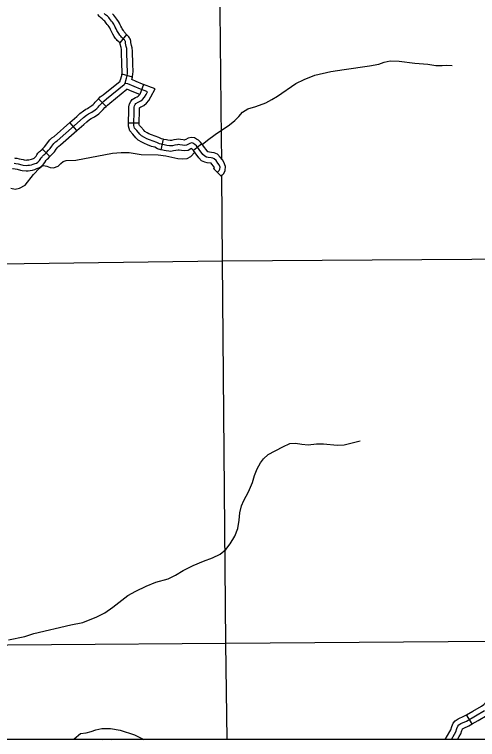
# Model space of a CAD drawing. Extents: x 1377389 to 1380723, y 1168351 to 1170484.
# Drawn here: x 1379157.5 to 1379286.7, y 1168702.1 to 1168904.3 of the extents above; entities that cross this region are included whole.
import ezdxf

# ---------------------------------------------------------------- set-up
doc = ezdxf.new("R2010")
doc.units = 0
doc.layers.add('B_Fill', color=7, linetype='Continuous')
doc.layers.add('B_Text', color=7, linetype='Continuous')

msp = doc.modelspace()

# ---------------------------------------------------------------- linework, layer by layer
at = {"layer": 'B_Fill'}
for p, q in [((1379188.79, 1168898.74), (1379186.92, 1168896.4)), ((1379190.42, 1168886.9), (1379187.52, 1168887.66)), ((1379193.53, 1168884.83), (1379192.49, 1168882.02)), ((1379183.08, 1168878.71), (1379180.96, 1168880.83)), ((1379174.91, 1168871.96), (1379172.92, 1168874.2)), ((1379192.35, 1168874.02), (1379189.35, 1168874.05)), ((1379199.05, 1168869.54), (1379198.38, 1168866.62)), ((1379209.77, 1168868.25), (1379207.43, 1168866.37)), ((1379167.42, 1168864.7), (1379165.3, 1168866.82)), ((1379215.22, 1168859.26), (1379213.1, 1168861.38)), ((1379285.22, 1168706.43), (1379283.7, 1168709.02))]:
    msp.add_line(p, q, dxfattribs=at)
for points in [[(1379215.35, 1168864.03), (1379215.31, 1168869.77), (1379214.57, 1168941.27)], [(1379159.92, 1168862.3), (1379160.81, 1168862.25), (1379161.21, 1168862.27), (1379161.69, 1168862.33), (1379162.23, 1168862.42), (1379162.73, 1168862.57), (1379163.29, 1168862.76), (1379163.66, 1168862.89), (1379163.99, 1168863.11), (1379164.49, 1168863.6), (1379164.72, 1168863.88), (1379164.89, 1168864.19), (1379165, 1168864.45), (1379165.19, 1168864.68), (1379165.35, 1168864.84), (1379165.52, 1168865), (1379165.69, 1168865.16), (1379165.97, 1168865.37), (1379166.44, 1168865.84), (1379167.03, 1168866.46), (1379167.44, 1168866.95), (1379167.93, 1168867.65), (1379168.53, 1168868.35), (1379168.93, 1168868.78), (1379169.46, 1168869.14), (1379175.88, 1168874.81), (1379176.73, 1168875.6), (1379177.62, 1168876.24), (1379178.16, 1168876.61), (1379178.58, 1168876.82), (1379179.07, 1168877.08), (1379180.05, 1168877.78), (1379180.46, 1168878.16), (1379180.82, 1168878.48), (1379181.12, 1168878.85), (1379181.67, 1168879.42), (1379182.46, 1168880.21), (1379183.18, 1168880.79), (1379188.15, 1168884.79), (1379188.3, 1168885.01), (1379188.45, 1168885.48), (1379188.59, 1168885.97), (1379188.79, 1168886.59), (1379188.98, 1168887.31), (1379189.06, 1168887.84), (1379189.08, 1168888.4), (1379189, 1168890.42), (1379188.91, 1168894.03), (1379188.85, 1168894.82), (1379188.7, 1168895.41), (1379188.53, 1168896.3), (1379188.49, 1168896.64), (1379188.45, 1168896.81), (1379188.39, 1168896.93), (1379188.31, 1168897.07), (1379188.2, 1168897.23), (1379188.07, 1168897.39), (1379187.9, 1168897.54), (1379187.68, 1168897.71), (1379187.34, 1168898.05), (1379187.16, 1168898.29), (1379186.95, 1168898.57), (1379186.63, 1168899.03), (1379186.27, 1168899.63), (1379186.12, 1168899.92), (1379185.88, 1168900.32), (1379185.64, 1168900.79), (1379185.44, 1168901.28), (1379185.24, 1168901.64), (1379184.87, 1168902.17), (1379184.59, 1168902.51), (1379184.32, 1168902.89), (1379184.07, 1168903.19), (1379183.8, 1168903.5), (1379183.47, 1168903.83), (1379182.91, 1168904.26), (1379182.55, 1168904.58)], [(1379186.92, 1168896.4), (1379186.68, 1168896.59), (1379186.2, 1168897.07), (1379185.96, 1168897.39), (1379185.74, 1168897.68), (1379185.37, 1168898.21), (1379184.95, 1168898.9), (1379184.8, 1168899.2), (1379184.57, 1168899.59), (1379184.28, 1168900.15), (1379184.08, 1168900.64), (1379183.96, 1168900.86), (1379183.67, 1168901.27), (1379183.41, 1168901.59), (1379183.14, 1168901.96), (1379182.93, 1168902.21), (1379182.71, 1168902.46), (1379182.47, 1168902.7), (1379181.95, 1168903.11), (1379181.55, 1168903.47), (1379181.21, 1168903.77), (1379180.76, 1168904.35)], [(1379188.79, 1168898.74), (1379188.69, 1168898.82), (1379188.48, 1168899.03), (1379188.36, 1168899.2), (1379188.16, 1168899.46), (1379187.89, 1168899.85), (1379187.58, 1168900.35), (1379187.44, 1168900.64), (1379187.19, 1168901.05), (1379187, 1168901.42), (1379186.8, 1168901.92), (1379186.53, 1168902.42), (1379186.07, 1168903.08), (1379185.78, 1168903.43), (1379185.5, 1168903.81), (1379185.21, 1168904.16), (1379184.89, 1168904.53)], [(1379190.42, 1168886.9), (1379190.45, 1168887), (1379190.56, 1168887.7), (1379190.59, 1168888.4), (1379190.5, 1168890.47), (1379190.41, 1168894.11), (1379190.34, 1168895.06), (1379190.17, 1168895.74), (1379190.01, 1168896.52), (1379189.98, 1168896.89), (1379189.86, 1168897.36), (1379189.71, 1168897.64), (1379189.58, 1168897.87), (1379189.39, 1168898.14), (1379189.16, 1168898.43), (1379188.86, 1168898.69), (1379188.79, 1168898.74)], [(1379187.51, 1168887.62), (1379187.57, 1168887.99), (1379187.58, 1168888.4), (1379187.5, 1168890.37), (1379187.42, 1168893.95), (1379187.37, 1168894.57), (1379187.24, 1168895.09), (1379187.04, 1168896.08), (1379187.02, 1168896.29), (1379187, 1168896.31), (1379186.98, 1168896.35), (1379186.93, 1168896.39), (1379186.92, 1168896.4)], [(1379209.91, 1168868.09), (1379211.39, 1168869.33), (1379213.54, 1168870.9), (1379217.51, 1168873.6), (1379219.02, 1168874.81), (1379220.13, 1168875.88), (1379221.16, 1168877.05), (1379222.67, 1168878.04), (1379224.88, 1168878.69), (1379227.64, 1168879.72), (1379229.34, 1168880.59), (1379230.93, 1168881.6), (1379236.07, 1168885.08), (1379238.32, 1168886.24), (1379241.32, 1168887.43), (1379245.76, 1168888.4), (1379249.57, 1168889.03), (1379256.6, 1168890), (1379259.17, 1168890.51), (1379260.71, 1168891.02), (1379262.33, 1168891.37), (1379264.85, 1168891.3), (1379269.27, 1168890.77), (1379272.9, 1168890.47)], [(1379272.9, 1168890.47), (1379275.11, 1168890.15), (1379276.85, 1168890.12), (1379278.04, 1168890.25), (1379279.63, 1168890.08)], [(1379180.96, 1168880.83), (1379181.46, 1168881.33), (1379182.25, 1168881.96), (1379186.96, 1168885.77), (1379187.01, 1168885.92), (1379187.16, 1168886.41), (1379187.34, 1168887), (1379187.52, 1168887.66)], [(1379190.23, 1168886.18), (1379190.42, 1168886.9)], [(1379194.99, 1168884.27), (1379194.51, 1168884.45), (1379193.25, 1168884.94), (1379191.47, 1168885.66), (1379190.23, 1168886.18)], [(1379214.16, 1168860.32), (1379214.68, 1168860.84), (1379214.83, 1168861.22), (1379214.88, 1168861.75), (1379214.61, 1168862.42), (1379214.31, 1168862.88), (1379213.76, 1168863.58), (1379213.26, 1168864.11), (1379212.83, 1168864.31), (1379212.38, 1168864.33), (1379211.6, 1168864.46), (1379211.1, 1168864.58), (1379210.62, 1168864.78), (1379210.12, 1168865.33), (1379209.09, 1168866.69), (1379208.29, 1168867.69), (1379207.89, 1168868.09), (1379207.56, 1168868.3), (1379207.26, 1168868.45), (1379206.89, 1168868.5), (1379206.49, 1168868.4), (1379206.06, 1168868.17), (1379205.53, 1168867.89), (1379204.96, 1168867.82), (1379204.38, 1168867.89), (1379203.68, 1168868.02), (1379203.28, 1168868.04), (1379202.98, 1168867.99), (1379202.28, 1168867.89), (1379201.62, 1168867.74), (1379201.17, 1168867.67), (1379200.75, 1168867.74), (1379200.04, 1168867.79), (1379199.62, 1168867.89), (1379198.87, 1168868.04), (1379197.99, 1168868.24), (1379197.24, 1168868.67), (1379196.26, 1168868.97), (1379195.21, 1168869.4), (1379194.43, 1168869.7), (1379193.8, 1168870.03), (1379193, 1168870.5), (1379192.5, 1168871), (1379191.65, 1168871.96), (1379191.05, 1168872.64), (1379190.85, 1168873.41), (1379190.9, 1168877.63), (1379190.95, 1168878.46), (1379191.02, 1168878.88), (1379191.22, 1168879.23), (1379191.4, 1168879.48), (1379192, 1168879.86), (1379192.4, 1168880.06), (1379192.8, 1168880.24), (1379193.28, 1168880.64), (1379193.8, 1168881.24), (1379194.25, 1168882.07), (1379194.66, 1168882.8), (1379193.98, 1168883.05), (1379192.7, 1168883.55), (1379190.9, 1168884.28), (1379189.17, 1168885), (1379188.31, 1168885.1)], [(1379192.35, 1168874.02), (1379192.39, 1168877.57), (1379192.44, 1168878.28), (1379192.45, 1168878.37), (1379192.46, 1168878.38), (1379192.73, 1168878.55), (1379193.04, 1168878.7), (1379193.6, 1168878.95), (1379194.33, 1168879.57), (1379195.04, 1168880.38), (1379195.57, 1168881.35), (1379196.81, 1168883.6), (1379194.99, 1168884.27)], [(1379183.08, 1168878.71), (1379183.46, 1168879.09), (1379184.12, 1168879.61), (1379188.91, 1168883.48)], [(1379192.49, 1168882.02), (1379190.32, 1168882.89), (1379188.91, 1168883.48)], [(1379172.92, 1168874.2), (1379174.87, 1168875.93), (1379175.78, 1168876.77), (1379176.76, 1168877.47), (1379177.39, 1168877.9), (1379177.9, 1168878.15), (1379178.28, 1168878.36), (1379179.09, 1168878.94), (1379179.44, 1168879.27), (1379179.74, 1168879.53), (1379180, 1168879.84), (1379180.6, 1168880.47), (1379180.96, 1168880.83)], [(1379189.35, 1168874.05), (1379189.4, 1168877.68), (1379189.45, 1168878.63), (1379189.59, 1168879.4), (1379189.95, 1168880.04), (1379190.34, 1168880.59), (1379191.26, 1168881.17), (1379191.76, 1168881.42), (1379192, 1168881.52), (1379192.22, 1168881.71), (1379192.49, 1168882.02)], [(1379174.91, 1168871.96), (1379176.88, 1168873.7), (1379177.68, 1168874.44), (1379178.48, 1168875.01), (1379178.92, 1168875.31), (1379179.26, 1168875.48), (1379179.86, 1168875.79), (1379181.01, 1168876.62), (1379181.47, 1168877.06), (1379181.9, 1168877.44), (1379182.24, 1168877.85), (1379182.74, 1168878.37), (1379183.08, 1168878.71)], [(1379165.3, 1168866.82), (1379165.37, 1168866.89), (1379165.91, 1168867.46), (1379166.24, 1168867.85), (1379166.74, 1168868.57), (1379167.41, 1168869.36), (1379167.95, 1168869.93), (1379168.54, 1168870.33), (1379172.92, 1168874.2)], [(1379198.38, 1168866.62), (1379197.44, 1168866.83), (1379196.64, 1168867.29), (1379195.76, 1168867.56), (1379194.65, 1168868), (1379193.81, 1168868.33), (1379193.07, 1168868.72), (1379192.07, 1168869.31), (1379191.41, 1168869.97), (1379190.53, 1168870.96), (1379189.68, 1168871.91), (1379189.34, 1168873.23), (1379189.35, 1168874.05)], [(1379199.05, 1168869.54), (1379198.54, 1168869.66), (1379197.83, 1168870.06), (1379196.76, 1168870.39), (1379195.76, 1168870.79), (1379195.05, 1168871.07), (1379194.53, 1168871.34), (1379193.93, 1168871.7), (1379193.59, 1168872.04), (1379192.77, 1168872.96), (1379192.41, 1168873.36), (1379192.35, 1168873.59), (1379192.35, 1168874.02)], [(1379167.42, 1168864.7), (1379167.51, 1168864.79), (1379168.15, 1168865.46), (1379168.63, 1168866.04), (1379169.12, 1168866.73), (1379169.64, 1168867.35), (1379169.91, 1168867.63), (1379170.39, 1168867.96), (1379174.91, 1168871.96)], [(1379209.77, 1168868.25), (1379209.41, 1168868.69), (1379208.83, 1168869.28), (1379208.3, 1168869.61), (1379207.71, 1168869.9), (1379206.8, 1168870.02), (1379205.95, 1168869.81), (1379205.36, 1168869.5), (1379205.07, 1168869.35), (1379204.96, 1168869.33), (1379204.61, 1168869.38), (1379203.86, 1168869.51), (1379203.2, 1168869.55), (1379202.75, 1168869.48), (1379202, 1168869.37), (1379201.33, 1168869.22), (1379201.18, 1168869.19), (1379200.93, 1168869.23), (1379200.27, 1168869.28), (1379199.94, 1168869.36), (1379199.18, 1168869.51), (1379199.05, 1168869.54)], [(1379215.22, 1168859.26), (1379215.96, 1168860), (1379216.31, 1168860.86), (1379216.41, 1168861.97), (1379215.94, 1168863.13), (1379215.52, 1168863.76), (1379214.89, 1168864.56), (1379214.15, 1168865.34), (1379213.2, 1168865.79), (1379212.54, 1168865.82), (1379211.9, 1168865.93), (1379211.58, 1168866.01), (1379211.51, 1168866.04), (1379211.28, 1168866.29), (1379210.28, 1168867.61), (1379209.77, 1168868.25)], [(1379156.51, 1168855.87), (1379157.74, 1168855.6), (1379158.87, 1168855.91), (1379160.47, 1168856.74), (1379162.86, 1168859.67), (1379164.5, 1168861.49), (1379165.1, 1168862.01), (1379165.63, 1168862.2), (1379166.55, 1168862.06), (1379167.43, 1168861.69), (1379168.41, 1168861.6), (1379169.71, 1168862.03), (1379170.4, 1168862.75), (1379171.13, 1168863.32), (1379171.94, 1168863.62), (1379174.61, 1168863.67), (1379184.82, 1168865.64), (1379187.24, 1168865.89), (1379189.5, 1168865.84), (1379192.9, 1168865.27), (1379197.64, 1168865.2), (1379199.77, 1168864.95), (1379203.1, 1168864.17), (1379204.32, 1168864.05), (1379205.7, 1168864.19), (1379206.77, 1168864.77), (1379207.8, 1168865.91)], [(1379157.51, 1168864.34), (1379157.67, 1168864.31), (1379158.15, 1168864.22), (1379158.86, 1168864.12), (1379159.94, 1168863.85), (1379160.18, 1168863.79), (1379160.82, 1168863.75), (1379161.07, 1168863.76), (1379161.47, 1168863.81), (1379161.88, 1168863.88), (1379162.27, 1168864), (1379162.8, 1168864.18), (1379162.99, 1168864.25), (1379163.04, 1168864.28), (1379163.38, 1168864.62), (1379163.48, 1168864.74), (1379163.54, 1168864.84), (1379163.7, 1168865.24), (1379164.07, 1168865.68), (1379164.28, 1168865.9), (1379164.5, 1168866.11), (1379164.73, 1168866.31), (1379164.98, 1168866.5), (1379165.3, 1168866.82)], [(1379207.43, 1168866.37), (1379207.17, 1168866.69), (1379206.95, 1168866.91), (1379206.92, 1168866.93), (1379206.76, 1168866.84), (1379205.99, 1168866.44), (1379204.96, 1168866.31), (1379204.15, 1168866.41), (1379203.5, 1168866.53), (1379203.36, 1168866.54), (1379203.21, 1168866.51), (1379202.55, 1168866.42), (1379201.92, 1168866.27), (1379201.17, 1168866.15), (1379200.56, 1168866.25), (1379199.82, 1168866.31), (1379199.3, 1168866.43), (1379198.55, 1168866.58), (1379198.38, 1168866.62)], [(1379213.1, 1168861.38), (1379213.32, 1168861.6), (1379213.28, 1168861.72), (1379213.09, 1168862), (1379212.62, 1168862.6), (1379212.4, 1168862.83), (1379212.22, 1168862.84), (1379211.3, 1168862.99), (1379210.62, 1168863.15), (1379209.74, 1168863.53), (1379208.97, 1168864.38), (1379207.91, 1168865.77), (1379207.43, 1168866.37)], [(1379156.97, 1168861.39), (1379157.12, 1168861.36), (1379157.66, 1168861.26), (1379158.29, 1168861.17), (1379159.18, 1168860.95), (1379159.67, 1168860.82), (1379160.8, 1168860.75), (1379161.34, 1168860.77), (1379161.91, 1168860.85), (1379162.57, 1168860.96), (1379163.18, 1168861.14), (1379163.79, 1168861.34), (1379164.34, 1168861.54), (1379164.94, 1168861.94), (1379165.59, 1168862.59), (1379165.96, 1168863.03), (1379166.24, 1168863.53), (1379166.29, 1168863.66), (1379166.31, 1168863.68), (1379166.41, 1168863.78), (1379166.53, 1168863.9), (1379166.64, 1168864), (1379166.96, 1168864.23), (1379167.42, 1168864.7)], [(1379157.4, 1168862.84), (1379157.91, 1168862.74), (1379158.58, 1168862.64), (1379159.56, 1168862.4), (1379159.92, 1168862.3)], [(1379215.55, 1168835.63), (1379215.38, 1168859.58)], [(1379111.75, 1168834.25), (1379215.55, 1168835.63)], [(1379215.55, 1168835.63), (1379312.94, 1168836.32), (1379319.08, 1168836.54)], [(1379216.52, 1168728.94), (1379215.55, 1168835.63)], [(1379155.85, 1168729.87), (1379160.4, 1168730.87), (1379162.92, 1168731.7), (1379173.27, 1168734.12), (1379176.59, 1168734.74), (1379180.5, 1168736.32), (1379182.69, 1168737.39), (1379185, 1168738.98), (1379189.15, 1168742.29), (1379191.38, 1168743.43), (1379194.29, 1168744.88), (1379197, 1168745.94), (1379200.36, 1168746.95), (1379202.47, 1168747.94), (1379204.59, 1168749.23), (1379207.35, 1168750.6), (1379210.29, 1168751.87), (1379212.73, 1168752.76), (1379214.94, 1168753.84), (1379216.48, 1168755.13), (1379217.71, 1168756.66), (1379218.98, 1168758.8), (1379219.81, 1168760.94), (1379220.22, 1168763.31), (1379220.45, 1168765.34), (1379220.89, 1168767.31), (1379221.52, 1168768.8), (1379222.82, 1168771.14), (1379223.92, 1168773.77), (1379224.49, 1168775.74), (1379225.21, 1168777.56), (1379226.14, 1168779.28), (1379227.03, 1168780.36), (1379228.32, 1168781.56), (1379232.36, 1168783.7), (1379234.38, 1168784.63), (1379235.97, 1168784.76), (1379237.72, 1168784.44), (1379239.51, 1168784.25), (1379241.81, 1168784.58), (1379243.73, 1168784.58), (1379247.56, 1168784.24), (1379249.53, 1168784.33), (1379253.96, 1168785.45)], [(1379119.13, 1168728.2), (1379216.52, 1168728.94)], [(1379216.52, 1168728.94), (1379290.9, 1168729.56)], [(1379216.87, 1168702.1), (1379216.52, 1168728.94)], [(1379283.7, 1168709.02), (1379285.43, 1168710.03), (1379287.87, 1168711.41), (1379288.5, 1168711.85), (1379288.94, 1168712.31), (1379289.33, 1168712.87), (1379289.71, 1168713.31), (1379289.58, 1168714.12), (1379289.66, 1168714.94)], [(1379279.45, 1168702.1), (1379280.33, 1168703.6), (1379280.65, 1168704.27), (1379280.94, 1168705.15), (1379281.26, 1168705.83), (1379281.55, 1168706.16), (1379282.13, 1168706.59), (1379283.64, 1168707.24), (1379286.17, 1168708.73), (1379288.67, 1168710.14)], [(1379277.72, 1168702.1), (1379279, 1168704.3), (1379279.25, 1168704.83), (1379279.54, 1168705.71), (1379279.98, 1168706.65), (1379280.52, 1168707.27), (1379281.38, 1168707.9), (1379282.96, 1168708.58), (1379283.7, 1168709.02)], [(1379285.22, 1168706.43), (1379286.92, 1168707.43), (1379289.47, 1168708.87), (1379290.26, 1168709.42)], [(1379281.19, 1168702.1), (1379281.66, 1168702.9), (1379282.04, 1168703.72), (1379282.34, 1168704.6), (1379282.53, 1168705), (1379282.57, 1168705.05), (1379282.88, 1168705.28), (1379284.32, 1168705.9), (1379285.22, 1168706.43)], [(1379174.03, 1168702.1), (1379174.17, 1168702.27), (1379175.91, 1168703.81), (1379177.56, 1168703.93), (1379178.92, 1168704.33), (1379180.23, 1168704.8), (1379181.92, 1168705.15), (1379184.27, 1168705.21), (1379187.03, 1168704.71), (1379191, 1168703.44), (1379193.64, 1168702.1)], [(1379181.97, 1168702.1), (1379182.27, 1168702.16), (1379184.04, 1168702.2), (1379184.62, 1168702.1)]]:
    msp.add_lwpolyline(points, dxfattribs=at)
at = {"layer": 'B_Text'}
msp.add_lwpolyline([(1378340.61, 1169579.43), (1379848.03, 1169579.43), (1379848.03, 1168702.1), (1378340.61, 1168702.1)], close=True, dxfattribs=at)

doc.saveas('drawing.dxf')
